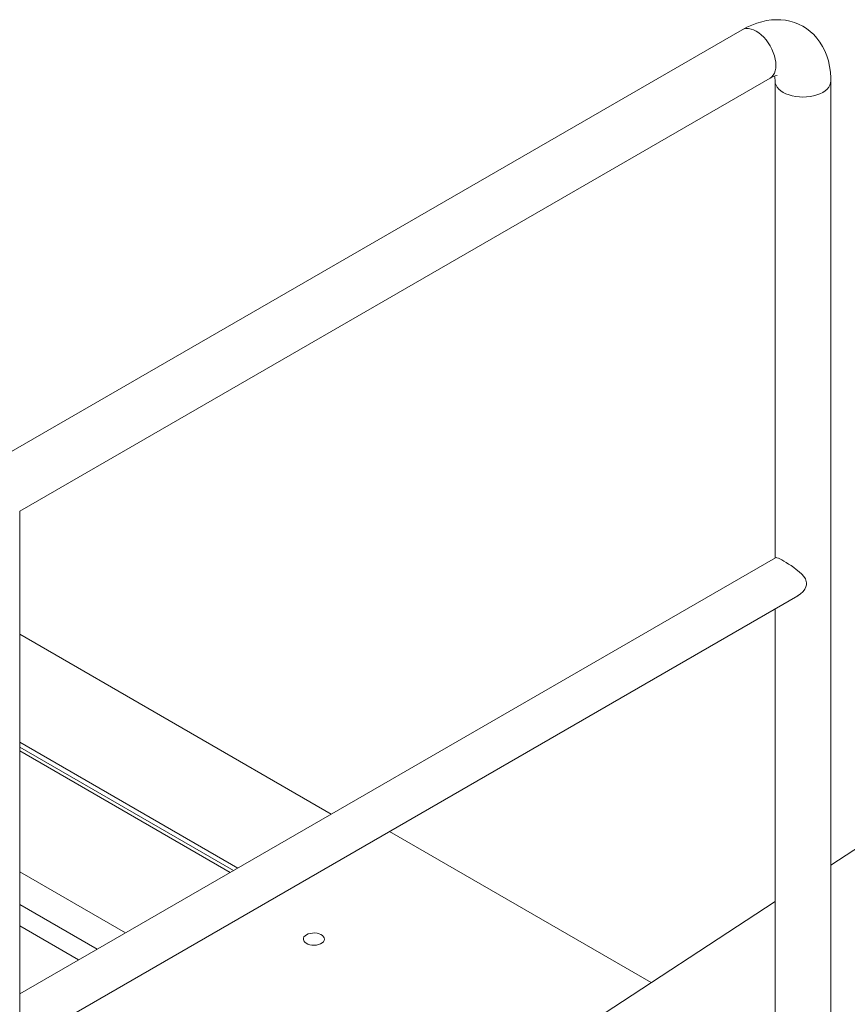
# Model space of a CAD drawing. Header units: millimetres. Extents: x 525 to 29324, y 175 to 20618.
# Tile 561 of 588: x 26938 to 27563, y 15507 to 16251. Entities that reach past the tile are written whole.
import ezdxf

# ---------------------------------------------------------------- set-up
doc = ezdxf.new("R2010")
doc.units = ezdxf.units.MM
doc.linetypes.add('SLD-Continua', pattern=[0])

msp = doc.modelspace()

# ---------------------------------------------------------------- linework, layer by layer
at = {"color": 7, "linetype": 'SLD-Continua', "lineweight": 18, "ltscale": 35}
for p, q in [((27484.02, 16243.05), (25716.25, 15222.79)), ((26938.17, 15879.33), (27505.09, 16206.53)), ((27508.83, 16204.37), (27508.83, 15843.99)), ((27550.99, 15359.96), (27550.99, 16204.37)), ((26938.17, 15489.34), (26938.17, 15879.33)), ((27509.21, 15844.21), (26938.17, 15514.64)), ((26938.17, 15476.07), (27525.91, 15815.28)), ((27508.83, 15805.43), (27508.83, 15359.96)), ((27173.57, 15650.5), (26938.17, 15786.36)), ((27173.57, 15650.5), (26938.17, 15786.36)), ((27173.57, 15650.5), (26938.17, 15786.36)), ((27173.57, 15650.5), (26938.17, 15786.36)), ((27173.57, 15650.5), (26938.17, 15786.36)), ((27102.86, 15609.69), (26938.17, 15704.74)), ((27102.86, 15609.69), (26938.17, 15704.74)), ((27102.86, 15609.69), (26938.17, 15704.74)), ((27102.86, 15609.69), (26938.17, 15704.74)), ((27102.86, 15609.69), (26938.17, 15704.74)), ((27099.59, 15607.8), (26938.17, 15700.97)), ((27099.59, 15607.8), (26938.17, 15700.97)), ((27099.59, 15607.8), (26938.17, 15700.97)), ((27099.59, 15607.8), (26938.17, 15700.97)), ((27099.59, 15607.8), (26938.17, 15700.97)), ((26938.17, 15698.26), (27097.25, 15606.45)), ((26938.17, 15698.26), (27097.25, 15606.45)), ((26938.17, 15698.26), (27097.25, 15606.45)), ((26938.17, 15698.26), (27097.25, 15606.45)), ((26938.17, 15698.26), (27097.25, 15606.45)), ((27603.42, 15646.35), (27550.99, 15612.03)), ((27415.34, 15523.21), (27217.59, 15637.34)), ((27415.34, 15523.21), (27217.59, 15637.34)), ((27415.34, 15523.21), (27217.59, 15637.34)), ((27415.34, 15523.21), (27217.59, 15637.34)), ((27415.34, 15523.21), (27217.59, 15637.34)), ((27415.34, 15523.21), (27217.59, 15637.34)), ((27415.34, 15523.21), (27217.59, 15637.34)), ((27415.34, 15523.21), (27217.59, 15637.34)), ((27415.34, 15523.21), (27217.59, 15637.34)), ((26938.17, 15606.79), (27018, 15560.71)), ((26938.17, 15606.79), (27018, 15560.71)), ((26938.17, 15606.79), (27018, 15560.71)), ((26938.17, 15606.79), (27018, 15560.71)), ((26938.17, 15606.79), (27018, 15560.71)), ((26938.17, 15582.31), (26996.79, 15548.47)), ((26938.17, 15582.31), (26996.79, 15548.47)), ((26938.17, 15582.31), (26996.79, 15548.47)), ((26938.17, 15582.31), (26996.79, 15548.47)), ((26938.17, 15582.31), (26996.79, 15548.47)), ((27508.83, 15584.42), (27338.98, 15473.21)), ((26982.65, 15540.31), (26938.17, 15565.98)), ((26982.65, 15540.31), (26938.17, 15565.98)), ((26982.65, 15540.31), (26938.17, 15565.98)), ((26982.65, 15540.31), (26938.17, 15565.98)), ((26982.65, 15540.31), (26938.17, 15565.98)), ((26982.65, 15540.31), (26938.17, 15565.98)), ((26982.65, 15540.31), (26938.17, 15565.98)), ((26982.65, 15540.31), (26938.17, 15565.98)), ((26982.65, 15540.31), (26938.17, 15565.98))]:
    msp.add_line(p, q, dxfattribs=at)
at = {"color": 7, "linetype": 'SLD-Continua', "lineweight": 18, "ltscale": 35, "flags": 128}
for points in [[(27550.99, 16204.37), (27550.95, 16206.83), (27550.64, 16211.16), (27550.03, 16215.4), (27549.13, 16219.48), (27547.93, 16223.39), (27546.44, 16227.09), (27544.7, 16230.55), (27542.7, 16233.77), (27540.48, 16236.72), (27538.05, 16239.4), (27535.42, 16241.8), (27532.63, 16243.92), (27529.68, 16245.76), (27526.59, 16247.31), (27523.39, 16248.56), (27520.09, 16249.53), (27516.7, 16250.21), (27513.23, 16250.59), (27509.7, 16250.68), (27506.1, 16250.48), (27502.46, 16249.98), (27498.76, 16249.18), (27495.04, 16248.07), (27491.29, 16246.66), (27487.54, 16244.95), (27484.02, 16243.05)], [(27484.02, 16243.05), (27485.48, 16243.69), (27487.1, 16244), (27488.85, 16243.99), (27490.7, 16243.65), (27492.61, 16242.98), (27494.56, 16242.01)], [(27484.02, 16243.05), (27485.48, 16243.69), (27487.1, 16244), (27488.85, 16243.99), (27490.7, 16243.65), (27492.61, 16242.98), (27494.56, 16242.01), (27496.5, 16240.74), (27498.41, 16239.2), (27500.26, 16237.41), (27502.01, 16235.4), (27503.63, 16233.21), (27505.1, 16230.88), (27506.38, 16228.45), (27507.47, 16225.95), (27508.33, 16223.43), (27508.95, 16220.94), (27509.33, 16218.51), (27509.46, 16216.19), (27509.33, 16214.01), (27508.95, 16212.03), (27508.33, 16210.26), (27507.47, 16208.73), (27506.38, 16207.49), (27505.1, 16206.53), (27505.09, 16206.53)], [(27494.56, 16242.01), (27496.5, 16240.74), (27498.41, 16239.2), (27500.26, 16237.41), (27502.01, 16235.4), (27503.63, 16233.21), (27505.1, 16230.88), (27506.38, 16228.45), (27507.47, 16225.95), (27508.33, 16223.43), (27508.95, 16220.94), (27509.33, 16218.51), (27509.46, 16216.19), (27509.33, 16214.01), (27508.95, 16212.03), (27508.33, 16210.26), (27507.47, 16208.73), (27506.38, 16207.49), (27505.1, 16206.53), (27505.07, 16206.52)], [(27508.83, 16204.37), (27509.01, 16202.78), (27509.55, 16201.22), (27510.43, 16199.71), (27511.65, 16198.28), (27513.19, 16196.96), (27515, 16195.76), (27517.08, 16194.71), (27519.37, 16193.83), (27521.84, 16193.12), (27524.45, 16192.61), (27527.16, 16192.3), (27529.91, 16192.2), (27532.66, 16192.3), (27535.37, 16192.61), (27537.98, 16193.12), (27540.45, 16193.83), (27542.74, 16194.71), (27544.82, 16195.76), (27546.64, 16196.96), (27548.17, 16198.28), (27549.39, 16199.71), (27550.27, 16201.22), (27550.81, 16202.78), (27550.99, 16204.37), (27550.99, 16204.37)], [(27508.83, 16204.34), (27509.01, 16202.78), (27509.55, 16201.22), (27510.43, 16199.71), (27511.65, 16198.28), (27513.19, 16196.96), (27515, 16195.76)], [(27515, 16195.76), (27517.08, 16194.71), (27519.37, 16193.83), (27521.84, 16193.12), (27524.45, 16192.61), (27527.16, 16192.3), (27529.91, 16192.2), (27532.66, 16192.3), (27535.37, 16192.61), (27537.98, 16193.12), (27540.45, 16193.83), (27542.74, 16194.71), (27544.82, 16195.76), (27546.64, 16196.96), (27548.17, 16198.28), (27549.39, 16199.71), (27550.27, 16201.22), (27550.81, 16202.78), (27550.99, 16204.36)], [(27509.26, 15844.15), (27509.54, 15844.31), (27510.26, 15844.21), (27511.33, 15843.83), (27512.47, 15843.29), (27513.88, 15842.54), (27515.47, 15841.64), (27517.28, 15840.55), (27519.05, 15839.44), (27520.9, 15838.22), (27522.89, 15836.84), (27524.86, 15835.4), (27527.05, 15833.63), (27529.08, 15831.75), (27530.58, 15830.05), (27531.77, 15828.18), (27532.6, 15825.29), (27532.55, 15823.79), (27532.16, 15822.25), (27531.28, 15820.42), (27530.04, 15818.71), (27527.91, 15816.65), (27525.89, 15815.33)], [(27154.79, 15559.32), (27153.71, 15558.54), (27152.94, 15557.65), (27152.52, 15556.68), (27152.47, 15555.68), (27152.8, 15554.7), (27153.48, 15553.78), (27154.49, 15552.97), (27155.78, 15552.31), (27157.29, 15551.81), (27158.94, 15551.52), (27160.66, 15551.44), (27162.38, 15551.57), (27164, 15551.92), (27165.46, 15552.46), (27166.68, 15553.16), (27167.61, 15554), (27168.21, 15554.94), (27168.44, 15555.93), (27168.3, 15556.93), (27167.8, 15557.88), (27166.94, 15558.75), (27165.79, 15559.49), (27164.38, 15560.07), (27162.8, 15560.47), (27161.1, 15560.66), (27159.37, 15560.63), (27157.69, 15560.39), (27156.14, 15559.95), (27154.79, 15559.32)], [(27154.79, 15559.32), (27153.71, 15558.54), (27152.94, 15557.65), (27152.52, 15556.68), (27152.47, 15555.68), (27152.8, 15554.7), (27153.48, 15553.78), (27154.49, 15552.97), (27155.78, 15552.31), (27157.29, 15551.81), (27158.94, 15551.52), (27160.66, 15551.44), (27162.38, 15551.57), (27164, 15551.92), (27165.46, 15552.46), (27166.68, 15553.16), (27167.61, 15554), (27168.21, 15554.94), (27168.44, 15555.93), (27168.3, 15556.93), (27167.8, 15557.88), (27166.94, 15558.75), (27165.79, 15559.49), (27164.38, 15560.07), (27162.8, 15560.47), (27161.1, 15560.66), (27159.37, 15560.63), (27157.69, 15560.39), (27156.14, 15559.95), (27154.79, 15559.32)], [(27154.79, 15559.32), (27153.71, 15558.54), (27152.94, 15557.65), (27152.52, 15556.68), (27152.47, 15555.68), (27152.8, 15554.7), (27153.48, 15553.78), (27154.49, 15552.97), (27155.78, 15552.31), (27157.29, 15551.81), (27158.94, 15551.52), (27160.66, 15551.44), (27162.38, 15551.57), (27164, 15551.92), (27165.46, 15552.46), (27166.68, 15553.16), (27167.61, 15554), (27168.21, 15554.94), (27168.44, 15555.93), (27168.3, 15556.93), (27167.8, 15557.88), (27166.94, 15558.75), (27165.79, 15559.49), (27164.38, 15560.07), (27162.8, 15560.47), (27161.1, 15560.66), (27159.37, 15560.63), (27157.69, 15560.39), (27156.14, 15559.95), (27154.79, 15559.32)], [(27154.79, 15559.32), (27153.71, 15558.54), (27152.94, 15557.65), (27152.52, 15556.68), (27152.47, 15555.68), (27152.8, 15554.7), (27153.48, 15553.78), (27154.49, 15552.97), (27155.78, 15552.31), (27157.29, 15551.81), (27158.94, 15551.52), (27160.66, 15551.44), (27162.38, 15551.57), (27164, 15551.92), (27165.46, 15552.46), (27166.68, 15553.16), (27167.61, 15554), (27168.21, 15554.94), (27168.44, 15555.93), (27168.3, 15556.93), (27167.8, 15557.88), (27166.94, 15558.75), (27165.79, 15559.49), (27164.38, 15560.07), (27162.8, 15560.47), (27161.1, 15560.66), (27159.37, 15560.63), (27157.69, 15560.39), (27156.14, 15559.95), (27154.79, 15559.32)], [(27154.79, 15559.32), (27153.71, 15558.54), (27152.94, 15557.65), (27152.52, 15556.68), (27152.47, 15555.68), (27152.8, 15554.7), (27153.48, 15553.78), (27154.49, 15552.97), (27155.78, 15552.31), (27157.29, 15551.81), (27158.94, 15551.52), (27160.66, 15551.44), (27162.38, 15551.57), (27164, 15551.92), (27165.46, 15552.46), (27166.68, 15553.16), (27167.61, 15554), (27168.21, 15554.94), (27168.44, 15555.93), (27168.3, 15556.93), (27167.8, 15557.88), (27166.94, 15558.75), (27165.79, 15559.49), (27164.38, 15560.07), (27162.8, 15560.47), (27161.1, 15560.66), (27159.37, 15560.63), (27157.69, 15560.39), (27156.14, 15559.95), (27154.79, 15559.32)], [(27154.79, 15559.32), (27153.71, 15558.54), (27152.94, 15557.65), (27152.52, 15556.68), (27152.47, 15555.68), (27152.8, 15554.7), (27153.48, 15553.78), (27154.49, 15552.97), (27155.78, 15552.31), (27157.29, 15551.81), (27158.94, 15551.52), (27160.66, 15551.44), (27162.38, 15551.57), (27164, 15551.92), (27165.46, 15552.46), (27166.68, 15553.16), (27167.61, 15554), (27168.21, 15554.94), (27168.44, 15555.93), (27168.3, 15556.93), (27167.8, 15557.88), (27166.94, 15558.75), (27165.79, 15559.49), (27164.38, 15560.07), (27162.8, 15560.47), (27161.1, 15560.66), (27159.37, 15560.63), (27157.69, 15560.39), (27156.14, 15559.95), (27154.79, 15559.32)], [(27154.79, 15559.32), (27153.71, 15558.54), (27152.94, 15557.65), (27152.52, 15556.68), (27152.47, 15555.68), (27152.8, 15554.7), (27153.48, 15553.78), (27154.49, 15552.97), (27155.78, 15552.31), (27157.29, 15551.81), (27158.94, 15551.52), (27160.66, 15551.44), (27162.38, 15551.57), (27164, 15551.92), (27165.46, 15552.46), (27166.68, 15553.16), (27167.61, 15554), (27168.21, 15554.94), (27168.44, 15555.93), (27168.3, 15556.93), (27167.8, 15557.88), (27166.94, 15558.75), (27165.79, 15559.49), (27164.38, 15560.07), (27162.8, 15560.47), (27161.1, 15560.66), (27159.37, 15560.63), (27157.69, 15560.39), (27156.14, 15559.95), (27154.79, 15559.32)], [(27154.79, 15559.32), (27153.71, 15558.54), (27152.94, 15557.65), (27152.52, 15556.68), (27152.47, 15555.68), (27152.8, 15554.7), (27153.48, 15553.78), (27154.49, 15552.97), (27155.78, 15552.31), (27157.29, 15551.81), (27158.94, 15551.52), (27160.66, 15551.44), (27162.38, 15551.57), (27164, 15551.92), (27165.46, 15552.46), (27166.68, 15553.16), (27167.61, 15554), (27168.21, 15554.94), (27168.44, 15555.93), (27168.3, 15556.93), (27167.8, 15557.88), (27166.94, 15558.75), (27165.79, 15559.49), (27164.38, 15560.07), (27162.8, 15560.47), (27161.1, 15560.66), (27159.37, 15560.63), (27157.69, 15560.39), (27156.14, 15559.95), (27154.79, 15559.32)], [(27154.79, 15559.32), (27153.71, 15558.54), (27152.94, 15557.65), (27152.52, 15556.68), (27152.47, 15555.68), (27152.8, 15554.7), (27153.48, 15553.78), (27154.49, 15552.97), (27155.78, 15552.31), (27157.29, 15551.81), (27158.94, 15551.52), (27160.66, 15551.44), (27162.38, 15551.57), (27164, 15551.92), (27165.46, 15552.46), (27166.68, 15553.16), (27167.61, 15554), (27168.21, 15554.94), (27168.44, 15555.93), (27168.3, 15556.93), (27167.8, 15557.88), (27166.94, 15558.75), (27165.79, 15559.49), (27164.38, 15560.07), (27162.8, 15560.47), (27161.1, 15560.66), (27159.37, 15560.63), (27157.69, 15560.39), (27156.14, 15559.95), (27154.79, 15559.32)]]:
    msp.add_lwpolyline(points, dxfattribs=at)
at = {"color": 7, "linetype": 'SLD-Continua', "lineweight": 18, "ltscale": 1225}
for centre, radius, start, end in [((27511.69, 16197.04), 11.56, 96.65745, 124.81074), ((27491.54, 16204.69), 17.29, 358.92619, 11.41275)]:
    msp.add_arc(centre, radius, start, end, dxfattribs=at)

doc.saveas('drawing.dxf')
